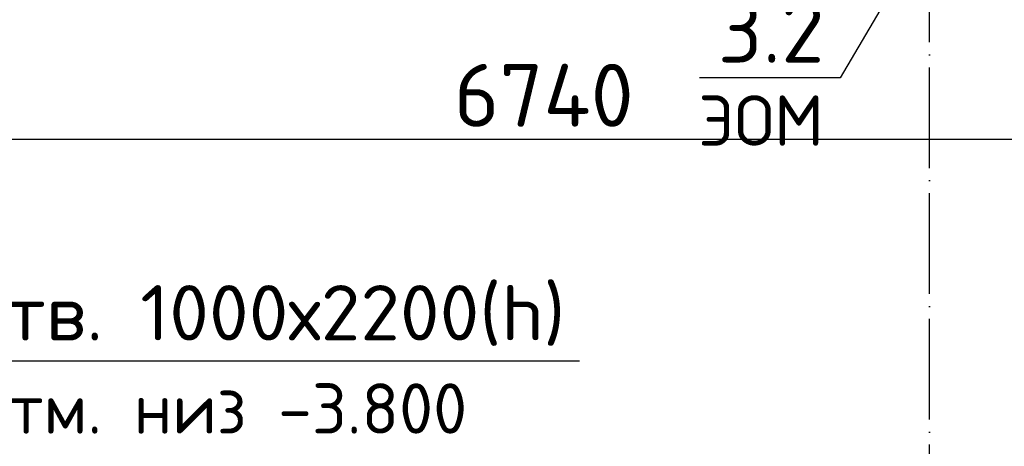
# Model space of a CAD drawing. Header units: millimetres. Extents: x 40580 to 559114, y -343730 to 81020.
# Tile 595 of 656: x 475701 to 479618, y -76290 to -74593. Entities that reach past the tile are written whole.
import ezdxf
from ezdxf.enums import TextEntityAlignment as Align

# ---------------------------------------------------------------- set-up
doc = ezdxf.new("R2010")
doc.units = ezdxf.units.MM
doc.linetypes.add('______11', pattern=[500, 400, -50, 0, -50])
doc.linetypes.add('______5', pattern=[1100, 800, -100, 100, -100])
for name, color, linetype in [('___________________', 253, '______5'), ('_______________________1', 7, 'Continuous'), ('________________________2', 7, 'Continuous'), ('_________________________0', 7, 'Continuous')]:
    doc.layers.add(name, color=color, linetype=linetype)
doc.styles.add('ISOCPEUR', font='isocpeur.ttf')

msp = doc.modelspace()

# ---------------------------------------------------------------- linework, layer by layer
at = {"layer": '___________________', "color": 253, "linetype": '______11'}
msp.add_line((479321.3, -85185.3), (479321.3, -60083), dxfattribs=at)
msp.add_line((479321.3, -85185.3), (479321.3, -60083), dxfattribs=at)
at = {"layer": '_______________________1', "color": 7, "linetype": 'Continuous'}
msp.add_line((474421.3, -75069), (481161.3, -75069), dxfattribs=at)
at = {"layer": '________________________2', "color": 7, "linetype": 'Continuous'}
msp.add_line((474421.3, -75949.6), (477928.2, -75949.6), dxfattribs=at)
at = {"layer": '_________________________0', "color": 7, "linetype": 'Continuous'}
for p, q in [((479201.3, -74424.6), (478965.8, -74824.3)), ((478965.8, -74824.3), (478405.8, -74824.3))]:
    msp.add_line(p, q, dxfattribs=at)

# ---------------------------------------------------------------- texts
at = {"layer": '_______________________1', "color": 7, "style": 'ISOCPEUR'}
msp.add_text('6740', height=250, dxfattribs=at).set_placement((477428.8, -75019))
at = {"layer": '________________________2', "color": 7, "linetype": 'Continuous', "style": 'ISOCPEUR'}
for s, height, p, p2 in [('отв. 1000х2200(h)', 220, (475496.3, -75868.9), (477872.3, -75868.9)), ('отм. низ -3.800', 200, (475531.6, -76239.6), (477481.6, -76239.6))]:
    msp.add_text(s, height=height, dxfattribs=at).set_placement(p, p2, align=Align.FIT)
at = {"layer": '_________________________0', "color": 7, "linetype": 'Continuous', "style": 'ISOCPEUR'}
for s, height, p, p2 in [('3.2', 250, (478478.3, -74764.3), (478903.3, -74764.3)), ('ЭОМ', 200, (478400.8, -75094.3), (478900.8, -75094.3))]:
    msp.add_text(s, height=height, dxfattribs=at).set_placement(p, p2, align=Align.FIT)

doc.saveas('drawing.dxf')
